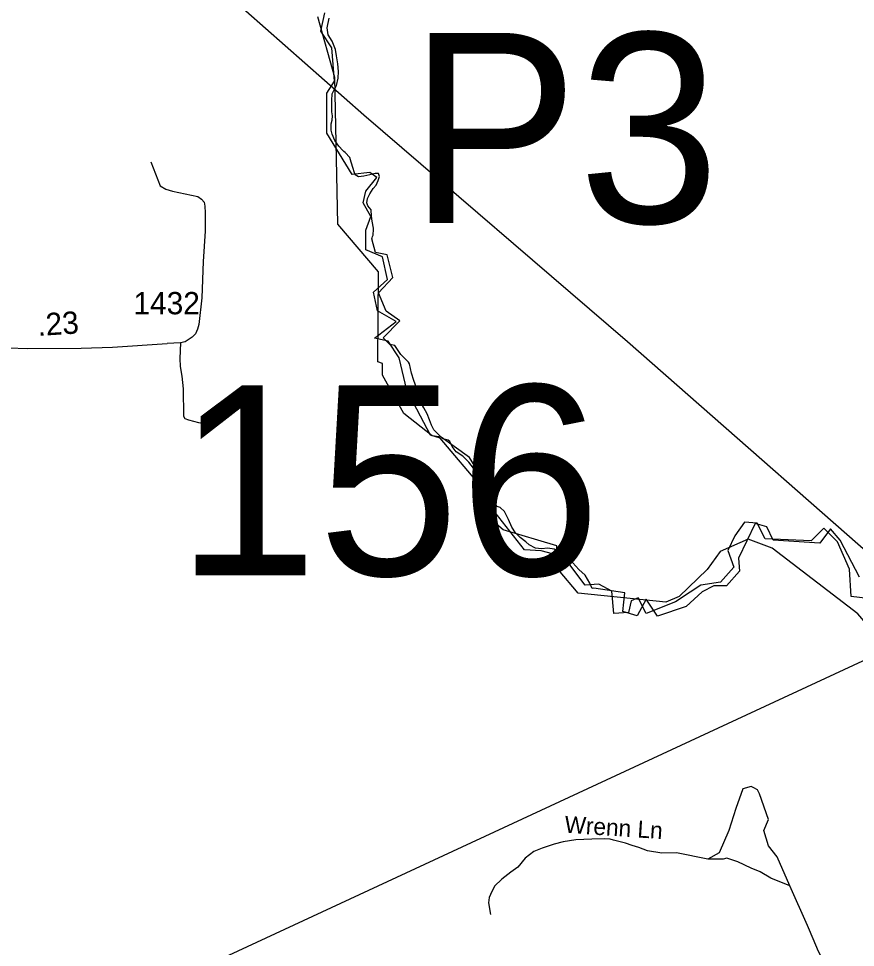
# Model space of a CAD drawing. Extents: x 2220236 to 2384410, y 720751 to 894131.
# Drawn here: x 2312758 to 2317449, y 820637 to 825848 of the extents above; entities that cross this region are included whole.
import ezdxf

# ---------------------------------------------------------------- set-up
doc = ezdxf.new("R2010")
doc.units = 0
doc.layers.add('Default', color=7, linetype='Continuous')

msp = doc.modelspace()

# ---------------------------------------------------------------- linework, layer by layer
at = {"layer": 'Default'}
for p, q in [((2313666.2, 824027.9), (2313590.2, 824025.2)), ((2315594.1, 822866.9), (2315429.3, 823075.8))]:
    msp.add_line(p, q, dxfattribs=at)
for points in [[(2306930, 832055.1), (2308477.2, 830728.9), (2309246.7, 830053.3), (2310557, 828933.9), (2312376.4, 827352.3), (2314693.1, 825306.8), (2316171.5, 824036.1), (2317878.3, 822536.8), (2318674.7, 821837.6), (2319961.3, 820697.1)], [(2315894.7, 822625), (2315784.6, 822755.1), (2315774.6, 822889.3), (2315473.6, 822978.7), (2315398.7, 823044.5), (2315338.6, 823150.4), (2315320.6, 823326.9), (2315286.5, 823384.6), (2315126.6, 823499.5), (2315076.6, 823507.3), (2314917.6, 823632), (2314798.5, 823847), (2314797.7, 823912.6), (2314772.7, 823921.5), (2314775.5, 824427), (2314547.5, 824693.4), (2314530.5, 825516.5), (2314435.5, 825857.2)], [(2315429.3, 823075.8), (2315385.4, 823125.3), (2315357.9, 823213.2), (2315121.7, 823493.6), (2315066.8, 823510.1), (2314934.9, 823762.9), (2314891, 823944.3), (2314830.5, 824037.8), (2314753.6, 824054.3), (2314874.5, 824147.7), (2314770.1, 824208.2), (2314748.2, 824312.6), (2314825.1, 824384.1), (2314798.7, 824511.6), (2314705.3, 824550.1), (2314705.3, 824660), (2314732.8, 824737), (2314688.8, 824814), (2314705.3, 824879.9), (2314765.7, 824956.9), (2314727.3, 824984.4), (2314628.4, 824973.4), (2314485.6, 825204.3), (2314485.6, 825429.6), (2314529.5, 825495.6), (2314513, 825682.5), (2314452.6, 825776), (2314474.6, 825880.4)], [(2317471.2, 822713.1), (2317362.8, 822921.8), (2317309, 822985.8), (2317249.8, 822904.1), (2316988.5, 822920.6), (2316952.8, 822996.4), (2316886.2, 823014.3), (2316794, 822820.1), (2316799.8, 822748.1), (2316727.2, 822665.4), (2316724.8, 822665.4), (2316654.8, 822664.9), (2316590, 822631.2), (2316500, 822550), (2316340, 822495.1), (2316276, 822591.2), (2316226.2, 822496.2), (2316144.8, 822521.7), (2316156, 822626.3), (2315982.5, 822653.1), (2315974.2, 822650.4), (2315960.8, 822680.9), (2315933.5, 822724.9), (2315899, 822757.6), (2315864.5, 822794.8), (2315834.2, 822825.6), (2315794, 822849.5), (2315761.2, 822870.6), (2315725, 822875.8), (2315689.8, 822873.6), (2315655, 822876.3), (2315619.8, 822895.1), (2315601.8, 822911.8), (2315569.2, 822937.4), (2315543.8, 822962.9), (2315523.2, 822993.8), (2315504.8, 823036.9), (2315481.5, 823082.6), (2315457.5, 823105.3), (2315440.2, 823111.3), (2315423.5, 823132.4), (2315405.5, 823164.4), (2315395.2, 823203.3), (2315377.8, 823232.9), (2315351.2, 823269.2), (2315325.5, 823301.6), (2315307.2, 823326.1), (2315281.2, 823358.4), (2315248.2, 823392), (2315211, 823417.9), (2315189, 823446.7), (2315175.8, 823475.5), (2315165.8, 823482.2), (2315135.5, 823489.4), (2315111.5, 823514.6), (2315085, 823540.1), (2315073.2, 823566.1), (2315060.5, 823596.9), (2315049.2, 823629.8), (2315030, 823663), (2315016.8, 823686.2), (2315004.2, 823709.4), (2314996.8, 823738.2), (2314989.8, 823769.8), (2314974.5, 823816.7), (2314960, 823857.5), (2314949.2, 823911.6), (2314944, 823919.8), (2314900.8, 823962.8), (2314866.2, 824012.8), (2314838.2, 824019), (2314801, 824056.4), (2314894.2, 824152.6), (2314819, 824206), (2314776, 824309.1), (2314856, 824395.1), (2314825, 824521.5), (2314759, 824534.6), (2314738.2, 824612.4), (2314740, 824617.1), (2314742.5, 824624.4), (2314745, 824633), (2314746.5, 824644.9), (2314747, 824653.5), (2314747.2, 824672.6), (2314739.8, 824711.1), (2314736.5, 824739.5), (2314733.5, 824773.9), (2314714.8, 824797.5), (2314709.5, 824813.5), (2314714.2, 824838.8), (2314727.5, 824864.9), (2314746.2, 824894.1), (2314763.2, 824913.8), (2314774, 824938.7), (2314781.2, 824961.9), (2314776, 824978.8), (2314756, 824978.7), (2314727.8, 824970.6), (2314693, 824964.1), (2314663.8, 824959.6), (2314645, 824970.4), (2314640, 824987.6), (2314633.8, 825007.2), (2314622.8, 825041.2), (2314614.2, 825068.1), (2314589.2, 825096.4), (2314581.8, 825102.5), (2314576, 825107.2), (2314554, 825132.4), (2314530.2, 825163.6), (2314516.2, 825199.6), (2314511, 825222), (2314511, 825257.2), (2314515.2, 825278.5), (2314518.5, 825301.8), (2314513.5, 825324.9), (2314513.5, 825364.2), (2314513, 825388.7), (2314516.2, 825424.8), (2314527, 825448.4), (2314539.2, 825472.9), (2314549.8, 825512.6), (2314551.2, 825550.2), (2314546.8, 825593.5), (2314540.2, 825639.1), (2314535, 825673.2), (2314526.8, 825692.4), (2314515.5, 825720), (2314493.2, 825756.8), (2314487.8, 825794.8), (2314499.2, 825849.3)], [(2317471.2, 822713.1), (2317362.8, 822921.8), (2317309, 822985.8), (2317249.8, 822904.1), (2316988.5, 822920.6), (2316952.8, 822996.4), (2316886.2, 823014.3), (2316794, 822820.1), (2316799.8, 822748.1), (2316727.2, 822665.4), (2316724.8, 822665.4), (2316654.8, 822664.9), (2316590, 822631.2), (2316500, 822550), (2316340, 822495.1), (2316276, 822591.2), (2316226.2, 822496.2), (2316144.8, 822521.7), (2316156, 822626.3), (2315982.5, 822653.1), (2315974.2, 822650.4), (2315960.8, 822680.9), (2315933.5, 822724.9), (2315899, 822757.6), (2315864.5, 822794.8), (2315834.2, 822825.6), (2315794, 822849.5), (2315761.2, 822870.6), (2315725, 822875.8), (2315689.8, 822873.6), (2315655, 822876.3), (2315619.8, 822895.1), (2315601.8, 822911.8), (2315569.2, 822937.4), (2315543.8, 822962.9), (2315523.2, 822993.8), (2315504.8, 823036.9), (2315481.5, 823082.6), (2315457.5, 823105.3), (2315440.2, 823111.3), (2315423.5, 823132.4), (2315405.5, 823164.4), (2315395.2, 823203.3), (2315377.8, 823232.9), (2315351.2, 823269.2), (2315325.5, 823301.6), (2315307.2, 823326.1), (2315281.2, 823358.4), (2315248.2, 823392), (2315211, 823417.9), (2315189, 823446.7), (2315175.8, 823475.5), (2315165.8, 823482.2), (2315135.5, 823489.4), (2315111.5, 823514.6), (2315085, 823540.1), (2315073.2, 823566.1), (2315060.5, 823596.9), (2315049.2, 823629.8), (2315030, 823663), (2315016.8, 823686.2), (2315004.2, 823709.4), (2314996.8, 823738.2), (2314989.8, 823769.8), (2314974.5, 823816.7), (2314960, 823857.5), (2314949.2, 823911.6), (2314944, 823919.8), (2314900.8, 823962.8), (2314866.2, 824012.8), (2314838.2, 824019), (2314801, 824056.4), (2314894.2, 824152.6), (2314819, 824206), (2314776, 824309.1), (2314856, 824395.1), (2314825, 824521.5), (2314759, 824534.6), (2314738.2, 824612.4), (2314740, 824617.1), (2314742.5, 824624.4), (2314745, 824633), (2314746.5, 824644.9), (2314747, 824653.5), (2314747.2, 824672.6), (2314739.8, 824711.1), (2314736.5, 824739.5), (2314733.5, 824773.9), (2314714.8, 824797.5), (2314709.5, 824813.5), (2314714.2, 824838.8), (2314727.5, 824864.9), (2314746.2, 824894.1), (2314763.2, 824913.8), (2314774, 824938.7), (2314781.2, 824961.9), (2314776, 824978.8), (2314756, 824978.7), (2314727.8, 824970.6), (2314693, 824964.1), (2314663.8, 824959.6), (2314645, 824970.4), (2314640, 824987.6), (2314633.8, 825007.2), (2314622.8, 825041.2), (2314614.2, 825068.1), (2314589.2, 825096.4), (2314581.8, 825102.5), (2314576, 825107.2), (2314554, 825132.4), (2314530.2, 825163.6), (2314516.2, 825199.6), (2314511, 825222), (2314511, 825257.2), (2314515.2, 825278.5), (2314518.5, 825301.8), (2314513.5, 825324.9), (2314513.5, 825364.2), (2314513, 825388.7), (2314516.2, 825424.8), (2314527, 825448.4), (2314539.2, 825472.9), (2314549.8, 825512.6), (2314551.2, 825550.2), (2314546.8, 825593.5), (2314540.2, 825639.1), (2314535, 825673.2), (2314526.8, 825692.4), (2314515.5, 825720), (2314493.2, 825756.8), (2314487.8, 825794.8), (2314499.2, 825849.3)], [(2313499.1, 825043.6), (2313550.7, 824908.4), (2313582.8, 824890.7), (2313620.9, 824879.2), (2313763.2, 824848.6), (2313783.4, 824834.8), (2313797.5, 824816.9), (2313801.8, 824795.2), (2313804.2, 824757.3), (2313803.3, 824655.2), (2313793.1, 824485.1), (2313785.2, 824281.1), (2313769, 824131), (2313761.2, 824105.1), (2313749.5, 824078.8), (2313731.6, 824060.6), (2313691.9, 824034.2), (2313666.2, 824027.9)], [(2312374.8, 824010.1), (2312598.7, 824004.4), (2312806.7, 823996.8), (2313108.6, 823997.9), (2313284.4, 824003.9), (2313590.2, 824025.2)], [(2313666.2, 824027.9), (2313661, 823939.9), (2313663.6, 823896), (2313672.2, 823842.1), (2313680.9, 823770.2), (2313682.6, 823616.3), (2313690.7, 823604.4), (2313710.6, 823596.6), (2313766.9, 823581.3), (2313788.9, 823577.4)], [(2317519.4, 822593.7), (2317426.1, 822604.7), (2317415.1, 822758.6), (2317349.1, 822912.5), (2317272.2, 822989.5), (2317200.8, 822918), (2316942.7, 822929), (2316898.7, 823017), (2316827.3, 823022.5), (2316772.4, 822945.5), (2316733.9, 822863.1), (2316766.9, 822769.6), (2316692.7, 822685.5), (2316582.9, 822669), (2316522.4, 822630.5), (2316440, 822575.6), (2316275.2, 822509.6), (2316231.3, 822597.6), (2316192.8, 822581.1), (2316176.4, 822515.1), (2316094, 822509.6), (2316083, 822636), (2316011.6, 822674.5), (2315934.7, 822669), (2315813.8, 822828.4), (2315687.5, 822861.4), (2315594.1, 822866.9)], [(2319447.7, 821372.2), (2319338.8, 821420.3), (2319147.7, 821386.2), (2318973.6, 821306.9), (2318715.7, 821322.6), (2318455.4, 821666.5), (2318368, 821741.8), (2317680.8, 822251.7), (2317461.8, 822508.6), (2316982.8, 822876.3), (2316848.7, 822926.7), (2316691.6, 822857.9), (2316617.8, 822756.4), (2316460.7, 822605.5), (2316386.7, 822572.9), (2315894.7, 822625)], [(2295924, 816056.1), (2298361.2, 816772.1), (2303102.7, 817354.9), (2310903.7, 819186.1), (2317962.4, 822463)], [(2317082.4, 820982.1), (2317010.6, 821145.3), (2316961.7, 821207.3), (2316935.6, 821292.1), (2316961.7, 821354.1), (2316912.1, 821498), (2316899.7, 821521.7), (2316878.9, 821532.1), (2316865, 821539.9), (2316818.2, 821527.1), (2316779.1, 821416.1), (2316739.9, 821292.1), (2316684.5, 821168.1), (2316622.5, 821132.2)], [(2316622.5, 821132.2), (2316446.4, 821168.1), (2316364.8, 821164.9), (2316283.7, 821179.4), (2316234.4, 821197.5), (2316196.9, 821207.8), (2316160.7, 821221.5), (2316093.2, 821239.2), (2316073.9, 821243.5), (2316042.6, 821246.2), (2315970.6, 821244.9), (2315880.9, 821240.8), (2315811.5, 821228.5), (2315761.2, 821216.3), (2315693.3, 821193.2), (2315647.1, 821174.1), (2315598.1, 821137.4), (2315556, 821087.1), (2315517.9, 821058.5), (2315467.6, 821020.4), (2315425.5, 820981), (2315402.7, 820933.2), (2315396.2, 820916.9), (2315392.9, 820887.5), (2315402.7, 820822.2)], [(2317082.4, 820982.1), (2316975.1, 821024.8), (2316914.8, 821060.1), (2316864.5, 821081.5), (2316790.3, 821116.7), (2316728, 821138.1), (2316707.3, 821132.2), (2316622.5, 821132.2)], [(2317419.6, 820242), (2317398.7, 820267.5), (2317379.2, 820306.7), (2317356.3, 820391.5), (2317327, 820469.8), (2317297.6, 820505.7), (2317242.2, 820613.4), (2317212.8, 820685.2), (2317186.2, 820747.4), (2317180.6, 820760.2), (2317082.4, 820982.1)]]:
    msp.add_lwpolyline(points, dxfattribs=at)

# ---------------------------------------------------------------- texts
for s, height, p in [('P3', 1066.27, (2314944.7, 824700.6)), ('1432', 125, (2313402.1, 824188.7)), ('156', 1066.27, (2313642, 822724.2))]:
    msp.add_text(s, height=height, dxfattribs=at).set_placement(p)
for s, height, rotation, p in [('.23', 125, 3.6918, (2312867, 824066.8)), ('Wrenn Ln', 95, 356.2668, (2315816.1, 821280.5))]:
    msp.add_text(s, height=height, rotation=rotation, dxfattribs=at).set_placement(p)

doc.saveas('drawing.dxf')
